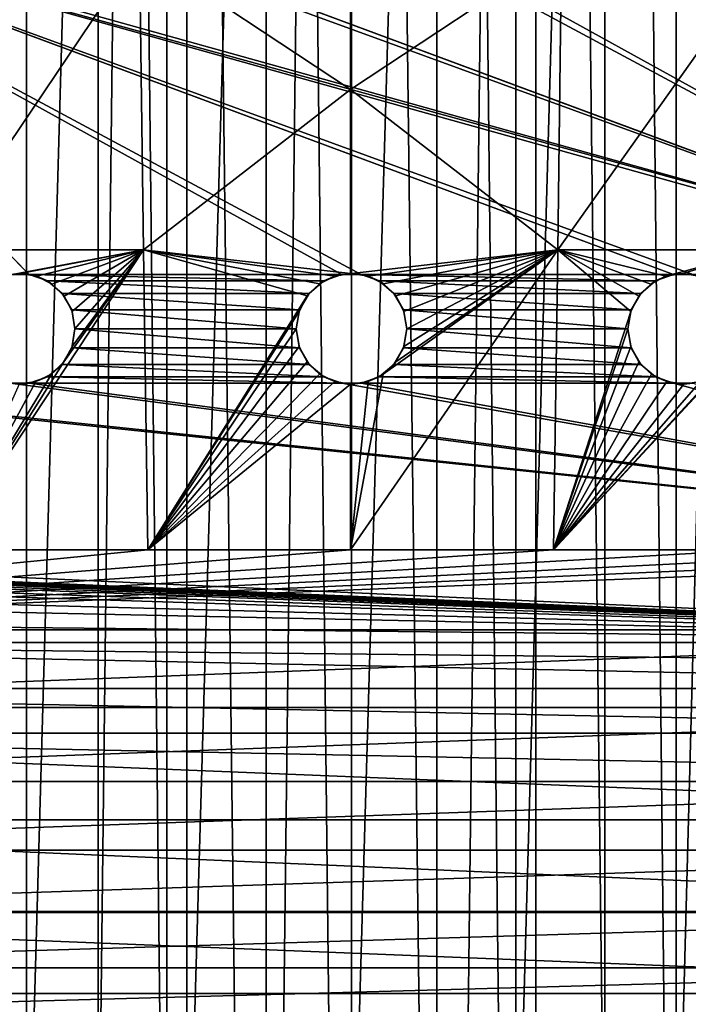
# Model space of a CAD drawing. Header units: millimetres. Extents: x -182 to 217, y -96 to 236.
# Tile 430 of 458: x 153 to 162, y 157 to 171. Entities that reach past the tile are written whole.
import ezdxf

# ---------------------------------------------------------------- set-up
doc = ezdxf.new("R2010")
doc.units = ezdxf.units.MM
doc.header["$LTSCALE"] = 52.148148
for name, color, linetype in [('1029', 7, 'CONTINUOUS'), ('1030', 7, 'CONTINUOUS'), ('1032', 7, 'CONTINUOUS'), ('1038', 7, 'CONTINUOUS'), ('1039', 7, 'CONTINUOUS'), ('1043', 7, 'CONTINUOUS'), ('1044', 7, 'CONTINUOUS'), ('1079', 7, 'CONTINUOUS'), ('1080', 7, 'CONTINUOUS'), ('1097', 7, 'CONTINUOUS'), ('1098', 7, 'CONTINUOUS'), ('1115', 7, 'CONTINUOUS'), ('1116', 7, 'CONTINUOUS'), ('1135', 7, 'CONTINUOUS')]:
    doc.layers.add(name, color=color, linetype=linetype)

msp = doc.modelspace()

# ---------------------------------------------------------------- linework, layer by layer
at = {"layer": '1029', "color": 7, "linetype": 'CONTINUOUS', "true_color": 0xaaaaaa}
for points in [[(154.747, 25.5, -9.803), (152.306, 25.5, -9.217), (154.747, 233.5, -9.803), (154.747, 25.5, -9.803)], [(154.747, 233.5, -9.803), (152.306, 25.5, -9.217), (152.306, 233.5, -9.217), (154.747, 233.5, -9.803)], [(157.25, 25.5, -10), (154.747, 25.5, -9.803), (157.25, 233.5, -10), (157.25, 25.5, -10)], [(157.25, 233.5, -10), (154.747, 25.5, -9.803), (154.747, 233.5, -9.803), (157.25, 233.5, -10)], [(159.753, 25.5, -9.803), (157.25, 25.5, -10), (159.753, 233.5, -9.803), (159.753, 25.5, -9.803)], [(159.753, 233.5, -9.803), (157.25, 25.5, -10), (157.25, 233.5, -10), (159.753, 233.5, -9.803)], [(162.194, 25.5, -9.217), (159.753, 25.5, -9.803), (159.753, 233.5, -9.803), (162.194, 25.5, -9.217)], [(162.194, 233.5, -9.217), (162.194, 25.5, -9.217), (159.753, 233.5, -9.803), (162.194, 233.5, -9.217)]]:
    msp.add_3dface(points, dxfattribs=at)
at = {"layer": '1030', "color": 7, "linetype": 'CONTINUOUS', "true_color": 0xaaaaaa}
for points in [[(152.306, 25.5, 21.217), (154.747, 25.5, 21.803), (154.747, 233.5, 21.803), (152.306, 25.5, 21.217)], [(152.306, 233.5, 21.217), (152.306, 25.5, 21.217), (154.747, 233.5, 21.803), (152.306, 233.5, 21.217)], [(154.747, 25.5, 21.803), (157.25, 25.5, 22), (154.747, 233.5, 21.803), (154.747, 25.5, 21.803)], [(154.747, 233.5, 21.803), (157.25, 25.5, 22), (157.25, 233.5, 22), (154.747, 233.5, 21.803)], [(157.25, 25.5, 22), (159.753, 25.5, 21.803), (157.25, 233.5, 22), (157.25, 25.5, 22)], [(157.25, 233.5, 22), (159.753, 25.5, 21.803), (159.753, 233.5, 21.803), (157.25, 233.5, 22)], [(159.753, 25.5, 21.803), (162.194, 25.5, 21.217), (159.753, 233.5, 21.803), (159.753, 25.5, 21.803)], [(159.753, 233.5, 21.803), (162.194, 25.5, 21.217), (162.194, 233.5, 21.217), (159.753, 233.5, 21.803)]]:
    msp.add_3dface(points, dxfattribs=at)
at = {"layer": '1032', "color": 7, "linetype": 'CONTINUOUS', "true_color": 0xaaaaaa}
for points in [[(151.626, 25.5, -6.821), (153.813, 25.5, -7.572), (151.626, 233.5, -6.821), (151.626, 25.5, -6.821)], [(153.813, 25.5, -7.572), (153.813, 233.5, -7.572), (151.626, 233.5, -6.821), (153.813, 25.5, -7.572)], [(153.813, 25.5, -7.572), (156.094, 25.5, -7.952), (153.813, 233.5, -7.572), (153.813, 25.5, -7.572)], [(156.094, 25.5, -7.952), (156.094, 233.5, -7.952), (153.813, 233.5, -7.572), (156.094, 25.5, -7.952)], [(156.094, 25.5, -7.952), (158.406, 25.5, -7.952), (156.094, 233.5, -7.952), (156.094, 25.5, -7.952)], [(158.406, 25.5, -7.952), (158.406, 233.5, -7.952), (156.094, 233.5, -7.952), (158.406, 25.5, -7.952)], [(158.406, 25.5, -7.952), (160.687, 25.5, -7.572), (158.406, 233.5, -7.952), (158.406, 25.5, -7.952)], [(160.687, 25.5, -7.572), (160.687, 233.5, -7.572), (158.406, 233.5, -7.952), (160.687, 25.5, -7.572)], [(160.687, 25.5, -7.572), (162.874, 25.5, -6.821), (160.687, 233.5, -7.572), (160.687, 25.5, -7.572)], [(162.874, 25.5, -6.821), (162.874, 233.5, -6.821), (160.687, 233.5, -7.572), (162.874, 25.5, -6.821)]]:
    msp.add_3dface(points, dxfattribs=at)
at = {"layer": '1038', "color": 7, "linetype": 'CONTINUOUS', "true_color": 0xc8c8c8}
for points in [[(142.51, 163.5, 12), (144.601, 163.5, 12), (171.957, 162.241, 12.081), (142.51, 163.5, 12)], [(142.51, 163.5, 12), (171.957, 162.241, 12.081), (142.51, 163.495, 12), (142.51, 163.5, 12)], [(142.51, 163.49, 12), (142.51, 163.495, 12), (171.957, 162.241, 12.081), (142.51, 163.49, 12)], [(142.51, 163.49, 12), (171.957, 162.241, 12.081), (142.51, 163.488, 12), (142.51, 163.49, 12)], [(142.51, 163.485, 12), (142.51, 163.488, 12), (171.957, 162.241, 12.081), (142.51, 163.485, 12)], [(142.51, 163.485, 12), (171.957, 162.241, 12.081), (142.51, 163.483, 12), (142.51, 163.485, 12)], [(142.51, 163.48, 12), (142.51, 163.483, 12), (171.957, 162.241, 12.081), (142.51, 163.48, 12)], [(142.51, 163.48, 12), (171.957, 162.241, 12.081), (142.51, 163.477, 12), (142.51, 163.48, 12)], [(142.51, 163.477, 12), (171.957, 162.241, 12.081), (142.51, 163.475, 12), (142.51, 163.477, 12)], [(142.51, 163.47, 12), (142.51, 163.475, 12), (171.957, 162.241, 12.081), (142.51, 163.47, 12)], [(142.51, 163.47, 12), (171.957, 162.241, 12.081), (142.51, 163.465, 12), (142.51, 163.47, 12)], [(142.51, 163.46, 12), (142.51, 163.465, 12), (171.957, 162.241, 12.081), (142.51, 163.46, 12)], [(142.51, 163.46, 12), (171.957, 162.241, 12.081), (142.51, 163.441, 12), (142.51, 163.46, 12)], [(144.601, 163.5, 12), (169.899, 163.5, 12), (171.957, 162.241, 12.081), (144.601, 163.5, 12)], [(142.51, 163.441, 12), (171.957, 162.241, 12.081), (142.51, 163.421, 12), (142.51, 163.441, 12)], [(142.51, 163.421, 12), (171.957, 162.241, 12.081), (142.51, 163.381, 12.001), (142.51, 163.421, 12)], [(142.51, 163.381, 12.001), (171.957, 162.241, 12.081), (142.51, 163.342, 12.001), (142.51, 163.381, 12.001)], [(142.51, 163.342, 12.001), (171.957, 162.241, 12.081), (142.511, 163.263, 12.003), (142.51, 163.342, 12.001)], [(142.511, 163.263, 12.003), (171.957, 162.241, 12.081), (142.512, 163.184, 12.005), (142.511, 163.263, 12.003)], [(142.512, 163.184, 12.005), (171.957, 162.241, 12.081), (142.514, 163.026, 12.011), (142.512, 163.184, 12.005)], [(142.514, 163.026, 12.011), (171.957, 162.241, 12.081), (142.518, 162.869, 12.02), (142.514, 163.026, 12.011)], [(142.518, 162.869, 12.02), (171.957, 162.241, 12.081), (142.528, 162.554, 12.046), (142.518, 162.869, 12.02)], [(142.528, 162.554, 12.046), (171.957, 162.241, 12.081), (142.543, 162.241, 12.081), (142.528, 162.554, 12.046)], [(171.938, 161.929, 12.127), (171.915, 161.62, 12.182), (142.543, 162.241, 12.081), (171.938, 161.929, 12.127)], [(142.543, 162.241, 12.081), (171.915, 161.62, 12.182), (142.585, 161.62, 12.182), (142.543, 162.241, 12.081)], [(171.957, 162.241, 12.081), (171.938, 161.929, 12.127), (142.543, 162.241, 12.081), (171.957, 162.241, 12.081)], [(171.915, 161.62, 12.182), (171.855, 161.011, 12.321), (142.585, 161.62, 12.182), (171.915, 161.62, 12.182)], [(142.585, 161.62, 12.182), (171.855, 161.011, 12.321), (142.645, 161.011, 12.321), (142.585, 161.62, 12.182)], [(171.778, 160.415, 12.498), (171.681, 159.837, 12.71), (142.645, 161.011, 12.321), (171.778, 160.415, 12.498)], [(142.645, 161.011, 12.321), (171.681, 159.837, 12.71), (142.819, 159.837, 12.71), (142.645, 161.011, 12.321)], [(171.855, 161.011, 12.321), (171.778, 160.415, 12.498), (142.645, 161.011, 12.321), (171.855, 161.011, 12.321)], [(142.819, 159.837, 12.71), (171.681, 159.837, 12.71), (171.374, 158.592, 13.317), (142.819, 159.837, 12.71)], [(143.126, 158.592, 13.317), (142.819, 159.837, 12.71), (171.374, 158.592, 13.317), (143.126, 158.592, 13.317)], [(143.553, 157.477, 14.069), (143.126, 158.592, 13.317), (170.947, 157.477, 14.069), (143.553, 157.477, 14.069)], [(170.947, 157.477, 14.069), (143.126, 158.592, 13.317), (171.374, 158.592, 13.317), (170.947, 157.477, 14.069)], [(144.115, 156.505, 14.936), (143.553, 157.477, 14.069), (170.385, 156.505, 14.936), (144.115, 156.505, 14.936)], [(170.385, 156.505, 14.936), (143.553, 157.477, 14.069), (170.947, 157.477, 14.069), (170.385, 156.505, 14.936)]]:
    msp.add_3dface(points, dxfattribs=at)
at = {"layer": '1039', "color": 7, "linetype": 'CONTINUOUS', "true_color": 0xc8c8c8}
for points in [[(147.675, 172.518, 12), (147.875, 172.35, 12), (152.88, 167.239, 12), (147.675, 172.518, 12)], [(152.62, 167.239, 12), (147.675, 172.518, 12), (152.88, 167.239, 12), (152.62, 167.239, 12)], [(152.88, 167.239, 12), (147.875, 172.35, 12), (157.12, 167.239, 12), (152.88, 167.239, 12)], [(157.12, 167.239, 12), (147.875, 172.35, 12), (157.38, 167.239, 12), (157.12, 167.239, 12)], [(157.38, 167.239, 12), (147.875, 172.35, 12), (161.62, 167.239, 12), (157.38, 167.239, 12)], [(147.875, 172.35, 12), (148.12, 172.261, 12), (161.62, 167.239, 12), (147.875, 172.35, 12)], [(148.12, 172.261, 12), (148.38, 172.261, 12), (166.38, 167.239, 12), (148.12, 172.261, 12)], [(161.88, 167.239, 12), (161.62, 167.239, 12), (148.12, 172.261, 12), (161.88, 167.239, 12)], [(161.88, 167.239, 12), (148.12, 172.261, 12), (166.12, 167.239, 12), (161.88, 167.239, 12)], [(166.12, 167.239, 12), (148.12, 172.261, 12), (166.38, 167.239, 12), (166.12, 167.239, 12)], [(148.38, 172.261, 12), (152.62, 172.261, 12), (166.38, 167.239, 12), (148.38, 172.261, 12)], [(152.62, 172.261, 12), (152.88, 172.261, 12), (166.38, 167.239, 12), (152.62, 172.261, 12)], [(166.625, 167.15, 12), (166.38, 167.239, 12), (152.88, 172.261, 12), (166.625, 167.15, 12)], [(152.88, 172.261, 12), (157.12, 172.261, 12), (166.625, 167.15, 12), (152.88, 172.261, 12)], [(157.12, 172.261, 12), (157.38, 172.261, 12), (166.625, 167.15, 12), (157.12, 172.261, 12)], [(157.38, 172.261, 12), (161.62, 172.261, 12), (166.625, 167.15, 12), (157.38, 172.261, 12)], [(161.62, 172.261, 12), (161.88, 172.261, 12), (166.825, 166.982, 12), (161.62, 172.261, 12)], [(166.625, 167.15, 12), (161.62, 172.261, 12), (166.825, 166.982, 12), (166.625, 167.15, 12)], [(153.125, 167.15, 12), (152.88, 167.239, 12), (156.875, 167.15, 12), (153.125, 167.15, 12)], [(156.875, 167.15, 12), (152.88, 167.239, 12), (157.12, 167.239, 12), (156.875, 167.15, 12)], [(157.625, 167.15, 12), (157.38, 167.239, 12), (161.375, 167.15, 12), (157.625, 167.15, 12)], [(161.375, 167.15, 12), (157.38, 167.239, 12), (161.62, 167.239, 12), (161.375, 167.15, 12)], [(153.325, 166.982, 12), (153.125, 167.15, 12), (156.675, 166.982, 12), (153.325, 166.982, 12)], [(156.675, 166.982, 12), (153.125, 167.15, 12), (156.875, 167.15, 12), (156.675, 166.982, 12)], [(157.825, 166.982, 12), (157.625, 167.15, 12), (161.175, 166.982, 12), (157.825, 166.982, 12)], [(161.175, 166.982, 12), (157.625, 167.15, 12), (161.375, 167.15, 12), (161.175, 166.982, 12)], [(153.455, 166.757, 12), (153.325, 166.982, 12), (156.545, 166.757, 12), (153.455, 166.757, 12)], [(156.545, 166.757, 12), (153.325, 166.982, 12), (156.675, 166.982, 12), (156.545, 166.757, 12)], [(157.955, 166.757, 12), (157.825, 166.982, 12), (161.045, 166.757, 12), (157.955, 166.757, 12)], [(161.045, 166.757, 12), (157.825, 166.982, 12), (161.175, 166.982, 12), (161.045, 166.757, 12)], [(153.5, 166.5, 12), (153.455, 166.757, 12), (156.5, 166.5, 12), (153.5, 166.5, 12)], [(156.5, 166.5, 12), (153.455, 166.757, 12), (156.545, 166.757, 12), (156.5, 166.5, 12)], [(158, 166.5, 12), (157.955, 166.757, 12), (161, 166.5, 12), (158, 166.5, 12)], [(161, 166.5, 12), (157.955, 166.757, 12), (161.045, 166.757, 12), (161, 166.5, 12)], [(153.455, 166.243, 12), (153.5, 166.5, 12), (156.545, 166.243, 12), (153.455, 166.243, 12)], [(156.545, 166.243, 12), (153.5, 166.5, 12), (156.5, 166.5, 12), (156.545, 166.243, 12)], [(157.955, 166.243, 12), (158, 166.5, 12), (161.045, 166.243, 12), (157.955, 166.243, 12)], [(161.045, 166.243, 12), (158, 166.5, 12), (161, 166.5, 12), (161.045, 166.243, 12)], [(153.325, 166.018, 12), (153.455, 166.243, 12), (156.675, 166.018, 12), (153.325, 166.018, 12)], [(156.675, 166.018, 12), (153.455, 166.243, 12), (156.545, 166.243, 12), (156.675, 166.018, 12)], [(157.825, 166.018, 12), (157.955, 166.243, 12), (161.175, 166.018, 12), (157.825, 166.018, 12)], [(161.175, 166.018, 12), (157.955, 166.243, 12), (161.045, 166.243, 12), (161.175, 166.018, 12)], [(153.125, 165.85, 12), (153.325, 166.018, 12), (156.875, 165.85, 12), (153.125, 165.85, 12)], [(156.875, 165.85, 12), (153.325, 166.018, 12), (156.675, 166.018, 12), (156.875, 165.85, 12)], [(157.625, 165.85, 12), (157.825, 166.018, 12), (161.375, 165.85, 12), (157.625, 165.85, 12)], [(161.375, 165.85, 12), (157.825, 166.018, 12), (161.175, 166.018, 12), (161.375, 165.85, 12)], [(169.899, 163.5, 12), (144.601, 163.5, 12), (148.12, 165.761, 12), (169.899, 163.5, 12)], [(148.38, 165.761, 12), (169.899, 163.5, 12), (148.12, 165.761, 12), (148.38, 165.761, 12)], [(169.899, 163.5, 12), (148.38, 165.761, 12), (152.62, 165.761, 12), (169.899, 163.5, 12)], [(152.88, 165.761, 12), (169.899, 163.5, 12), (152.62, 165.761, 12), (152.88, 165.761, 12)], [(152.88, 165.761, 12), (153.125, 165.85, 12), (157.12, 165.761, 12), (152.88, 165.761, 12)], [(169.899, 163.5, 12), (152.88, 165.761, 12), (157.12, 165.761, 12), (169.899, 163.5, 12)], [(157.12, 165.761, 12), (153.125, 165.85, 12), (156.875, 165.85, 12), (157.12, 165.761, 12)], [(157.38, 165.761, 12), (169.899, 163.5, 12), (157.12, 165.761, 12), (157.38, 165.761, 12)], [(157.38, 165.761, 12), (157.625, 165.85, 12), (161.62, 165.761, 12), (157.38, 165.761, 12)], [(169.899, 163.5, 12), (157.38, 165.761, 12), (161.62, 165.761, 12), (169.899, 163.5, 12)], [(161.62, 165.761, 12), (157.625, 165.85, 12), (161.375, 165.85, 12), (161.62, 165.761, 12)], [(161.88, 165.761, 12), (169.899, 163.5, 12), (161.62, 165.761, 12), (161.88, 165.761, 12)]]:
    msp.add_3dface(points, dxfattribs=at)
at = {"layer": '1043', "color": 7, "linetype": 'CONTINUOUS', "true_color": 0xc8c8c8}
for points in [[(143.556, 162.416, 14.076), (170.944, 162.416, 14.076), (170.989, 163.5, 14), (143.556, 162.416, 14.076)], [(143.556, 162.416, 14.076), (170.989, 163.5, 14), (168.241, 163.5, 14), (143.556, 162.416, 14.076)], [(151.738, 163.5, 14), (143.556, 162.416, 14.076), (154.488, 163.5, 14), (151.738, 163.5, 14)], [(154.488, 163.5, 14), (143.556, 162.416, 14.076), (157.239, 163.5, 14), (154.488, 163.5, 14)], [(157.239, 163.5, 14), (143.556, 162.416, 14.076), (159.99, 163.5, 14), (157.239, 163.5, 14)], [(159.99, 163.5, 14), (143.556, 162.416, 14.076), (162.74, 163.5, 14), (159.99, 163.5, 14)], [(162.74, 163.5, 14), (143.556, 162.416, 14.076), (165.491, 163.5, 14), (162.74, 163.5, 14)], [(165.491, 163.5, 14), (143.556, 162.416, 14.076), (168.241, 163.5, 14), (165.491, 163.5, 14)], [(143.556, 162.416, 14.076), (143.694, 161.359, 14.299), (170.944, 162.416, 14.076), (143.556, 162.416, 14.076)], [(143.694, 161.359, 14.299), (170.806, 161.359, 14.299), (170.944, 162.416, 14.076), (143.694, 161.359, 14.299)], [(143.694, 161.359, 14.299), (143.929, 160.355, 14.662), (170.806, 161.359, 14.299), (143.694, 161.359, 14.299)], [(143.929, 160.355, 14.662), (170.571, 160.355, 14.662), (170.806, 161.359, 14.299), (143.929, 160.355, 14.662)], [(143.929, 160.355, 14.662), (144.267, 159.422, 15.151), (170.571, 160.355, 14.662), (143.929, 160.355, 14.662)], [(144.267, 159.422, 15.151), (170.233, 159.422, 15.151), (170.571, 160.355, 14.662), (144.267, 159.422, 15.151)], [(144.267, 159.422, 15.151), (144.72, 158.577, 15.75), (170.233, 159.422, 15.151), (144.267, 159.422, 15.151)], [(144.72, 158.577, 15.75), (169.78, 158.577, 15.75), (170.233, 159.422, 15.151), (144.72, 158.577, 15.75)], [(144.72, 158.577, 15.75), (145.305, 157.828, 16.445), (169.78, 158.577, 15.75), (144.72, 158.577, 15.75)], [(145.305, 157.828, 16.445), (169.195, 157.828, 16.445), (169.78, 158.577, 15.75), (145.305, 157.828, 16.445)], [(145.305, 157.828, 16.445), (146.045, 157.185, 17.221), (169.195, 157.828, 16.445), (145.305, 157.828, 16.445)], [(146.045, 157.185, 17.221), (168.455, 157.185, 17.221), (169.195, 157.828, 16.445), (146.045, 157.185, 17.221)]]:
    msp.add_3dface(points, dxfattribs=at)
at = {"layer": '1044', "color": 7, "linetype": 'CONTINUOUS', "true_color": 0xc8c8c8}
for points in [[(157.239, 169.75, 15.951), (157.238, 172.25, 16.597), (154.377, 171.643, 16.345), (157.239, 169.75, 15.951)], [(157.238, 172.25, 16.597), (157.239, 169.75, 15.951), (157.25, 172.25, 16.597), (157.238, 172.25, 16.597)], [(157.239, 169.75, 15.951), (160.1, 171.643, 16.347), (157.25, 172.25, 16.597), (157.239, 169.75, 15.951)], [(151.633, 167.571, 15.106), (154.377, 171.643, 16.345), (151.544, 171.643, 16.041), (151.633, 167.571, 15.106)], [(154.428, 167.571, 15.27), (154.377, 171.643, 16.345), (151.633, 167.571, 15.106), (154.428, 167.571, 15.27)], [(154.428, 167.571, 15.27), (157.239, 169.75, 15.951), (154.377, 171.643, 16.345), (154.428, 167.571, 15.27)], [(160.05, 167.571, 15.271), (160.1, 171.643, 16.347), (157.239, 169.75, 15.951), (160.05, 167.571, 15.271)], [(162.845, 167.571, 15.107), (162.934, 171.643, 16.044), (160.05, 167.571, 15.271), (162.845, 167.571, 15.107)], [(160.05, 167.571, 15.271), (162.934, 171.643, 16.044), (160.1, 171.643, 16.347), (160.05, 167.571, 15.271)], [(157.239, 167.25, 15.228), (157.239, 169.75, 15.951), (154.428, 167.571, 15.27), (157.239, 167.25, 15.228)], [(157.25, 167.25, 15.228), (160.05, 167.571, 15.271), (157.239, 169.75, 15.951), (157.25, 167.25, 15.228)], [(157.239, 167.25, 15.228), (157.25, 167.25, 15.228), (157.239, 169.75, 15.951), (157.239, 167.25, 15.228)], [(154.428, 167.571, 15.27), (151.633, 167.571, 15.106), (152.529, 167.217, 15.075), (154.428, 167.571, 15.27)], [(151.738, 163.5, 14), (154.488, 163.5, 14), (154.428, 167.571, 15.27), (151.738, 163.5, 14)], [(151.738, 163.5, 14), (154.428, 167.571, 15.27), (153.35, 166.05, 14.785), (151.738, 163.5, 14)], [(152.758, 167.25, 15.098), (154.428, 167.571, 15.27), (152.529, 167.217, 15.075), (152.758, 167.25, 15.098)], [(152.984, 167.213, 15.1), (154.428, 167.571, 15.27), (152.758, 167.25, 15.098), (152.984, 167.213, 15.1)], [(153.188, 167.108, 15.082), (154.428, 167.571, 15.27), (152.984, 167.213, 15.1), (153.188, 167.108, 15.082)], [(153.354, 166.945, 15.044), (154.428, 167.571, 15.27), (153.188, 167.108, 15.082), (153.354, 166.945, 15.044)], [(153.35, 166.05, 14.785), (154.428, 167.571, 15.27), (153.461, 166.262, 14.851), (153.35, 166.05, 14.785)], [(153.462, 166.736, 14.989), (154.428, 167.571, 15.27), (153.354, 166.945, 15.044), (153.462, 166.736, 14.989)], [(153.461, 166.262, 14.851), (154.428, 167.571, 15.27), (153.5, 166.5, 14.922), (153.461, 166.262, 14.851)], [(153.5, 166.5, 14.922), (154.428, 167.571, 15.27), (153.462, 166.736, 14.989), (153.5, 166.5, 14.922)], [(154.428, 167.571, 15.27), (154.488, 163.5, 14), (156.649, 166.949, 15.134), (154.428, 167.571, 15.27)], [(157.239, 167.25, 15.228), (154.428, 167.571, 15.27), (157.024, 167.215, 15.217), (157.239, 167.25, 15.228)], [(157.024, 167.215, 15.217), (154.428, 167.571, 15.27), (156.817, 167.113, 15.185), (157.024, 167.215, 15.217)], [(156.817, 167.113, 15.185), (154.428, 167.571, 15.27), (156.649, 166.949, 15.134), (156.817, 167.113, 15.185)], [(157.239, 163.5, 14), (159.99, 163.5, 14), (160.05, 167.571, 15.271), (157.239, 163.5, 14)], [(157.239, 163.5, 14), (160.05, 167.571, 15.271), (157.682, 165.887, 14.801), (157.239, 163.5, 14)], [(157.476, 167.215, 15.217), (160.05, 167.571, 15.271), (157.25, 167.25, 15.228), (157.476, 167.215, 15.217)], [(157.683, 167.113, 15.185), (160.05, 167.571, 15.271), (157.476, 167.215, 15.217), (157.683, 167.113, 15.185)], [(157.682, 165.887, 14.801), (160.05, 167.571, 15.271), (157.85, 166.05, 14.853), (157.682, 165.887, 14.801)], [(157.851, 166.949, 15.134), (160.05, 167.571, 15.271), (157.683, 167.113, 15.185), (157.851, 166.949, 15.134)], [(157.85, 166.05, 14.853), (160.05, 167.571, 15.271), (157.961, 166.262, 14.919), (157.85, 166.05, 14.853)], [(157.961, 166.737, 15.068), (160.05, 167.571, 15.271), (157.851, 166.949, 15.134), (157.961, 166.737, 15.068)], [(157.961, 166.262, 14.919), (160.05, 167.571, 15.271), (158, 166.5, 14.993), (157.961, 166.262, 14.919)], [(158, 166.5, 14.993), (160.05, 167.571, 15.271), (157.961, 166.737, 15.068), (158, 166.5, 14.993)], [(160.05, 167.571, 15.271), (159.99, 163.5, 14), (161.038, 166.736, 14.989), (160.05, 167.571, 15.271)], [(162.845, 167.571, 15.107), (160.05, 167.571, 15.271), (161.516, 167.213, 15.1), (162.845, 167.571, 15.107)], [(161.516, 167.213, 15.1), (160.05, 167.571, 15.271), (161.312, 167.108, 15.082), (161.516, 167.213, 15.1)], [(161.312, 167.108, 15.082), (160.05, 167.571, 15.271), (161.146, 166.945, 15.044), (161.312, 167.108, 15.082)], [(161.146, 166.945, 15.044), (160.05, 167.571, 15.271), (161.038, 166.736, 14.989), (161.146, 166.945, 15.044)], [(161.742, 167.25, 15.098), (162.845, 167.571, 15.107), (161.516, 167.213, 15.1), (161.742, 167.25, 15.098)], [(161.971, 167.217, 15.075), (162.845, 167.571, 15.107), (161.742, 167.25, 15.098), (161.971, 167.217, 15.075)], [(156.649, 166.949, 15.134), (154.488, 163.5, 14), (156.539, 166.737, 15.068), (156.649, 166.949, 15.134)], [(156.539, 166.737, 15.068), (154.488, 163.5, 14), (156.5, 166.5, 14.993), (156.539, 166.737, 15.068)], [(159.99, 163.5, 14), (161, 166.5, 14.922), (161.038, 166.736, 14.989), (159.99, 163.5, 14)], [(156.5, 166.5, 14.993), (154.488, 163.5, 14), (156.539, 166.262, 14.919), (156.5, 166.5, 14.993)], [(161, 166.5, 14.922), (159.99, 163.5, 14), (161.039, 166.262, 14.851), (161, 166.5, 14.922)], [(156.539, 166.262, 14.919), (154.488, 163.5, 14), (156.65, 166.05, 14.853), (156.539, 166.262, 14.919)], [(161.039, 166.262, 14.851), (159.99, 163.5, 14), (161.15, 166.05, 14.785), (161.039, 166.262, 14.851)], [(153.18, 165.885, 14.731), (151.738, 163.5, 14), (153.35, 166.05, 14.785), (153.18, 165.885, 14.731)], [(156.65, 166.05, 14.853), (154.488, 163.5, 14), (156.818, 165.887, 14.801), (156.65, 166.05, 14.853)], [(159.99, 163.5, 14), (162.74, 163.5, 14), (162.353, 166.054, 14.737), (159.99, 163.5, 14)], [(162.188, 165.891, 14.699), (159.99, 163.5, 14), (162.353, 166.054, 14.737), (162.188, 165.891, 14.699)], [(161.15, 166.05, 14.785), (159.99, 163.5, 14), (161.32, 165.885, 14.731), (161.15, 166.05, 14.785)], [(152.971, 165.783, 14.693), (151.738, 163.5, 14), (153.18, 165.885, 14.731), (152.971, 165.783, 14.693)], [(156.818, 165.887, 14.801), (154.488, 163.5, 14), (157.024, 165.785, 14.769), (156.818, 165.887, 14.801)], [(157.476, 165.785, 14.769), (157.239, 163.5, 14), (157.682, 165.887, 14.801), (157.476, 165.785, 14.769)], [(161.984, 165.787, 14.678), (159.99, 163.5, 14), (162.188, 165.891, 14.699), (161.984, 165.787, 14.678)], [(161.32, 165.885, 14.731), (159.99, 163.5, 14), (161.529, 165.783, 14.693), (161.32, 165.885, 14.731)], [(152.742, 165.75, 14.676), (151.738, 163.5, 14), (152.971, 165.783, 14.693), (152.742, 165.75, 14.676)], [(154.488, 163.5, 14), (157.239, 165.75, 14.758), (157.024, 165.785, 14.769), (154.488, 163.5, 14)], [(154.488, 163.5, 14), (157.239, 163.5, 14), (157.239, 165.75, 14.758), (154.488, 163.5, 14)], [(157.25, 165.75, 14.758), (157.239, 163.5, 14), (157.476, 165.785, 14.769), (157.25, 165.75, 14.758)], [(157.239, 165.75, 14.758), (157.239, 163.5, 14), (157.25, 165.75, 14.758), (157.239, 165.75, 14.758)], [(161.758, 165.75, 14.676), (159.99, 163.5, 14), (161.984, 165.787, 14.678), (161.758, 165.75, 14.676)], [(161.529, 165.783, 14.693), (159.99, 163.5, 14), (161.758, 165.75, 14.676), (161.529, 165.783, 14.693)]]:
    msp.add_3dface(points, dxfattribs=at)
at = {"layer": '1079', "color": 7, "linetype": 'CONTINUOUS', "true_color": 0xc8c8c8}
for points in [[(152.62, 167.239, 12), (152.758, 167.25, 15.098), (152.529, 167.217, 15.075), (152.62, 167.239, 12)], [(152.62, 167.239, 12), (152.88, 167.239, 12), (152.758, 167.25, 15.098), (152.62, 167.239, 12)], [(152.88, 167.239, 12), (152.984, 167.213, 15.1), (152.758, 167.25, 15.098), (152.88, 167.239, 12)], [(152.88, 167.239, 12), (153.125, 167.15, 12), (152.984, 167.213, 15.1), (152.88, 167.239, 12)], [(153.125, 167.15, 12), (153.188, 167.108, 15.082), (152.984, 167.213, 15.1), (153.125, 167.15, 12)], [(153.125, 167.15, 12), (153.325, 166.982, 12), (153.188, 167.108, 15.082), (153.125, 167.15, 12)], [(153.325, 166.982, 12), (153.354, 166.945, 15.044), (153.188, 167.108, 15.082), (153.325, 166.982, 12)], [(153.325, 166.982, 12), (153.455, 166.757, 12), (153.354, 166.945, 15.044), (153.325, 166.982, 12)], [(153.455, 166.757, 12), (153.462, 166.736, 14.989), (153.354, 166.945, 15.044), (153.455, 166.757, 12)], [(153.455, 166.757, 12), (153.5, 166.5, 12), (153.462, 166.736, 14.989), (153.455, 166.757, 12)], [(153.5, 166.5, 12), (153.5, 166.5, 14.922), (153.462, 166.736, 14.989), (153.5, 166.5, 12)]]:
    msp.add_3dface(points, dxfattribs=at)
at = {"layer": '1080', "color": 7, "linetype": 'CONTINUOUS', "true_color": 0xc8c8c8}
for points in [[(153.5, 166.5, 12), (153.455, 166.243, 12), (153.5, 166.5, 14.922), (153.5, 166.5, 12)], [(153.455, 166.243, 12), (153.461, 166.262, 14.851), (153.5, 166.5, 14.922), (153.455, 166.243, 12)], [(153.455, 166.243, 12), (153.325, 166.018, 12), (153.35, 166.05, 14.785), (153.455, 166.243, 12)], [(153.455, 166.243, 12), (153.35, 166.05, 14.785), (153.461, 166.262, 14.851), (153.455, 166.243, 12)], [(153.325, 166.018, 12), (153.125, 165.85, 12), (153.18, 165.885, 14.731), (153.325, 166.018, 12)], [(153.325, 166.018, 12), (153.18, 165.885, 14.731), (153.35, 166.05, 14.785), (153.325, 166.018, 12)], [(153.125, 165.85, 12), (152.971, 165.783, 14.693), (153.18, 165.885, 14.731), (153.125, 165.85, 12)], [(152.88, 165.761, 12), (152.62, 165.761, 12), (152.742, 165.75, 14.676), (152.88, 165.761, 12)], [(152.88, 165.761, 12), (152.742, 165.75, 14.676), (152.971, 165.783, 14.693), (152.88, 165.761, 12)], [(153.125, 165.85, 12), (152.88, 165.761, 12), (152.971, 165.783, 14.693), (153.125, 165.85, 12)]]:
    msp.add_3dface(points, dxfattribs=at)
at = {"layer": '1097', "color": 7, "linetype": 'CONTINUOUS', "true_color": 0xc8c8c8}
for points in [[(156.875, 167.15, 12), (157.024, 167.215, 15.217), (156.817, 167.113, 15.185), (156.875, 167.15, 12)], [(156.875, 167.15, 12), (157.12, 167.239, 12), (157.024, 167.215, 15.217), (156.875, 167.15, 12)], [(157.12, 167.239, 12), (157.239, 167.25, 15.228), (157.024, 167.215, 15.217), (157.12, 167.239, 12)], [(157.12, 167.239, 12), (157.38, 167.239, 12), (157.239, 167.25, 15.228), (157.12, 167.239, 12)], [(157.38, 167.239, 12), (157.25, 167.25, 15.228), (157.239, 167.25, 15.228), (157.38, 167.239, 12)], [(157.38, 167.239, 12), (157.476, 167.215, 15.217), (157.25, 167.25, 15.228), (157.38, 167.239, 12)], [(157.38, 167.239, 12), (157.625, 167.15, 12), (157.476, 167.215, 15.217), (157.38, 167.239, 12)], [(157.625, 167.15, 12), (157.683, 167.113, 15.185), (157.476, 167.215, 15.217), (157.625, 167.15, 12)], [(156.675, 166.982, 12), (156.817, 167.113, 15.185), (156.649, 166.949, 15.134), (156.675, 166.982, 12)], [(156.675, 166.982, 12), (156.875, 167.15, 12), (156.817, 167.113, 15.185), (156.675, 166.982, 12)], [(157.625, 167.15, 12), (157.825, 166.982, 12), (157.683, 167.113, 15.185), (157.625, 167.15, 12)], [(157.825, 166.982, 12), (157.851, 166.949, 15.134), (157.683, 167.113, 15.185), (157.825, 166.982, 12)], [(156.545, 166.757, 12), (156.649, 166.949, 15.134), (156.539, 166.737, 15.068), (156.545, 166.757, 12)], [(156.545, 166.757, 12), (156.675, 166.982, 12), (156.649, 166.949, 15.134), (156.545, 166.757, 12)], [(157.825, 166.982, 12), (157.955, 166.757, 12), (157.851, 166.949, 15.134), (157.825, 166.982, 12)], [(157.955, 166.757, 12), (157.961, 166.737, 15.068), (157.851, 166.949, 15.134), (157.955, 166.757, 12)], [(156.5, 166.5, 12), (156.545, 166.757, 12), (156.5, 166.5, 14.993), (156.5, 166.5, 12)], [(156.545, 166.757, 12), (156.539, 166.737, 15.068), (156.5, 166.5, 14.993), (156.545, 166.757, 12)], [(157.955, 166.757, 12), (158, 166.5, 12), (157.961, 166.737, 15.068), (157.955, 166.757, 12)], [(158, 166.5, 12), (158, 166.5, 14.993), (157.961, 166.737, 15.068), (158, 166.5, 12)]]:
    msp.add_3dface(points, dxfattribs=at)
at = {"layer": '1098', "color": 7, "linetype": 'CONTINUOUS', "true_color": 0xc8c8c8}
for points in [[(156.545, 166.243, 12), (156.5, 166.5, 12), (156.539, 166.262, 14.919), (156.545, 166.243, 12)], [(156.5, 166.5, 12), (156.5, 166.5, 14.993), (156.539, 166.262, 14.919), (156.5, 166.5, 12)], [(158, 166.5, 12), (157.955, 166.243, 12), (158, 166.5, 14.993), (158, 166.5, 12)], [(157.955, 166.243, 12), (157.961, 166.262, 14.919), (158, 166.5, 14.993), (157.955, 166.243, 12)], [(156.545, 166.243, 12), (156.539, 166.262, 14.919), (156.65, 166.05, 14.853), (156.545, 166.243, 12)], [(156.675, 166.018, 12), (156.545, 166.243, 12), (156.65, 166.05, 14.853), (156.675, 166.018, 12)], [(157.955, 166.243, 12), (157.825, 166.018, 12), (157.85, 166.05, 14.853), (157.955, 166.243, 12)], [(157.955, 166.243, 12), (157.85, 166.05, 14.853), (157.961, 166.262, 14.919), (157.955, 166.243, 12)], [(156.675, 166.018, 12), (156.65, 166.05, 14.853), (156.818, 165.887, 14.801), (156.675, 166.018, 12)], [(156.875, 165.85, 12), (156.675, 166.018, 12), (156.818, 165.887, 14.801), (156.875, 165.85, 12)], [(157.825, 166.018, 12), (157.625, 165.85, 12), (157.682, 165.887, 14.801), (157.825, 166.018, 12)], [(157.825, 166.018, 12), (157.682, 165.887, 14.801), (157.85, 166.05, 14.853), (157.825, 166.018, 12)], [(156.875, 165.85, 12), (156.818, 165.887, 14.801), (157.024, 165.785, 14.769), (156.875, 165.85, 12)], [(157.625, 165.85, 12), (157.476, 165.785, 14.769), (157.682, 165.887, 14.801), (157.625, 165.85, 12)], [(157.12, 165.761, 12), (156.875, 165.85, 12), (157.024, 165.785, 14.769), (157.12, 165.761, 12)], [(157.239, 165.75, 14.758), (157.12, 165.761, 12), (157.024, 165.785, 14.769), (157.239, 165.75, 14.758)], [(157.38, 165.761, 12), (157.12, 165.761, 12), (157.25, 165.75, 14.758), (157.38, 165.761, 12)], [(157.12, 165.761, 12), (157.239, 165.75, 14.758), (157.25, 165.75, 14.758), (157.12, 165.761, 12)], [(157.38, 165.761, 12), (157.25, 165.75, 14.758), (157.476, 165.785, 14.769), (157.38, 165.761, 12)], [(157.625, 165.85, 12), (157.38, 165.761, 12), (157.476, 165.785, 14.769), (157.625, 165.85, 12)]]:
    msp.add_3dface(points, dxfattribs=at)
at = {"layer": '1115', "color": 7, "linetype": 'CONTINUOUS', "true_color": 0xc8c8c8}
for points in [[(161.375, 167.15, 12), (161.516, 167.213, 15.1), (161.312, 167.108, 15.082), (161.375, 167.15, 12)], [(161.375, 167.15, 12), (161.62, 167.239, 12), (161.516, 167.213, 15.1), (161.375, 167.15, 12)], [(161.62, 167.239, 12), (161.742, 167.25, 15.098), (161.516, 167.213, 15.1), (161.62, 167.239, 12)], [(161.62, 167.239, 12), (161.88, 167.239, 12), (161.742, 167.25, 15.098), (161.62, 167.239, 12)], [(161.88, 167.239, 12), (161.971, 167.217, 15.075), (161.742, 167.25, 15.098), (161.88, 167.239, 12)], [(161.175, 166.982, 12), (161.312, 167.108, 15.082), (161.146, 166.945, 15.044), (161.175, 166.982, 12)], [(161.175, 166.982, 12), (161.375, 167.15, 12), (161.312, 167.108, 15.082), (161.175, 166.982, 12)], [(161.045, 166.757, 12), (161.146, 166.945, 15.044), (161.038, 166.736, 14.989), (161.045, 166.757, 12)], [(161.045, 166.757, 12), (161.175, 166.982, 12), (161.146, 166.945, 15.044), (161.045, 166.757, 12)], [(161, 166.5, 12), (161.045, 166.757, 12), (161, 166.5, 14.922), (161, 166.5, 12)], [(161, 166.5, 14.922), (161.045, 166.757, 12), (161.038, 166.736, 14.989), (161, 166.5, 14.922)]]:
    msp.add_3dface(points, dxfattribs=at)
at = {"layer": '1116', "color": 7, "linetype": 'CONTINUOUS', "true_color": 0xc8c8c8}
for points in [[(161.045, 166.243, 12), (161, 166.5, 12), (161.039, 166.262, 14.851), (161.045, 166.243, 12)], [(161, 166.5, 12), (161, 166.5, 14.922), (161.039, 166.262, 14.851), (161, 166.5, 12)], [(161.045, 166.243, 12), (161.039, 166.262, 14.851), (161.15, 166.05, 14.785), (161.045, 166.243, 12)], [(161.175, 166.018, 12), (161.045, 166.243, 12), (161.15, 166.05, 14.785), (161.175, 166.018, 12)], [(161.175, 166.018, 12), (161.15, 166.05, 14.785), (161.32, 165.885, 14.731), (161.175, 166.018, 12)], [(161.375, 165.85, 12), (161.175, 166.018, 12), (161.32, 165.885, 14.731), (161.375, 165.85, 12)], [(161.375, 165.85, 12), (161.32, 165.885, 14.731), (161.529, 165.783, 14.693), (161.375, 165.85, 12)], [(161.62, 165.761, 12), (161.375, 165.85, 12), (161.529, 165.783, 14.693), (161.62, 165.761, 12)], [(161.62, 165.761, 12), (161.529, 165.783, 14.693), (161.758, 165.75, 14.676), (161.62, 165.761, 12)], [(161.88, 165.761, 12), (161.62, 165.761, 12), (161.758, 165.75, 14.676), (161.88, 165.761, 12)], [(161.88, 165.761, 12), (161.758, 165.75, 14.676), (161.984, 165.787, 14.678), (161.88, 165.761, 12)]]:
    msp.add_3dface(points, dxfattribs=at)
at = {"layer": '1135', "linetype": 'CONTINUOUS'}
for points in [[(150.809, 230.395, 20.553), (152.844, 230.475, 21.293), (150.809, 153.605, 20.553), (150.809, 230.395, 20.553)], [(152.844, 230.475, 21.293), (152.844, 153.525, 21.293), (150.809, 153.605, 20.553), (152.844, 230.475, 21.293)], [(152.844, 230.475, 21.293), (155.019, 230.497, 21.757), (152.844, 153.525, 21.293), (152.844, 230.475, 21.293)], [(155.019, 230.497, 21.757), (155.019, 153.503, 21.757), (152.844, 153.525, 21.293), (155.019, 230.497, 21.757)], [(155.019, 230.497, 21.757), (157.25, 230.5, 21.915), (155.019, 153.503, 21.757), (155.019, 230.497, 21.757)], [(157.25, 230.5, 21.915), (157.25, 153.5, 21.915), (155.019, 153.503, 21.757), (157.25, 230.5, 21.915)], [(157.25, 230.5, 21.915), (159.481, 230.497, 21.757), (157.25, 153.5, 21.915), (157.25, 230.5, 21.915)], [(159.481, 230.497, 21.757), (159.481, 153.503, 21.757), (157.25, 153.5, 21.915), (159.481, 230.497, 21.757)], [(159.481, 230.497, 21.757), (161.656, 230.475, 21.293), (159.481, 153.503, 21.757), (159.481, 230.497, 21.757)], [(161.656, 230.475, 21.293), (161.656, 153.525, 21.293), (159.481, 153.503, 21.757), (161.656, 230.475, 21.293)], [(161.656, 230.475, 21.293), (163.691, 230.395, 20.553), (161.656, 153.525, 21.293), (161.656, 230.475, 21.293)], [(163.691, 230.395, 20.553), (163.691, 153.605, 20.553), (161.656, 153.525, 21.293), (163.691, 230.395, 20.553)]]:
    msp.add_3dface(points, dxfattribs=at)

doc.saveas('drawing.dxf')
